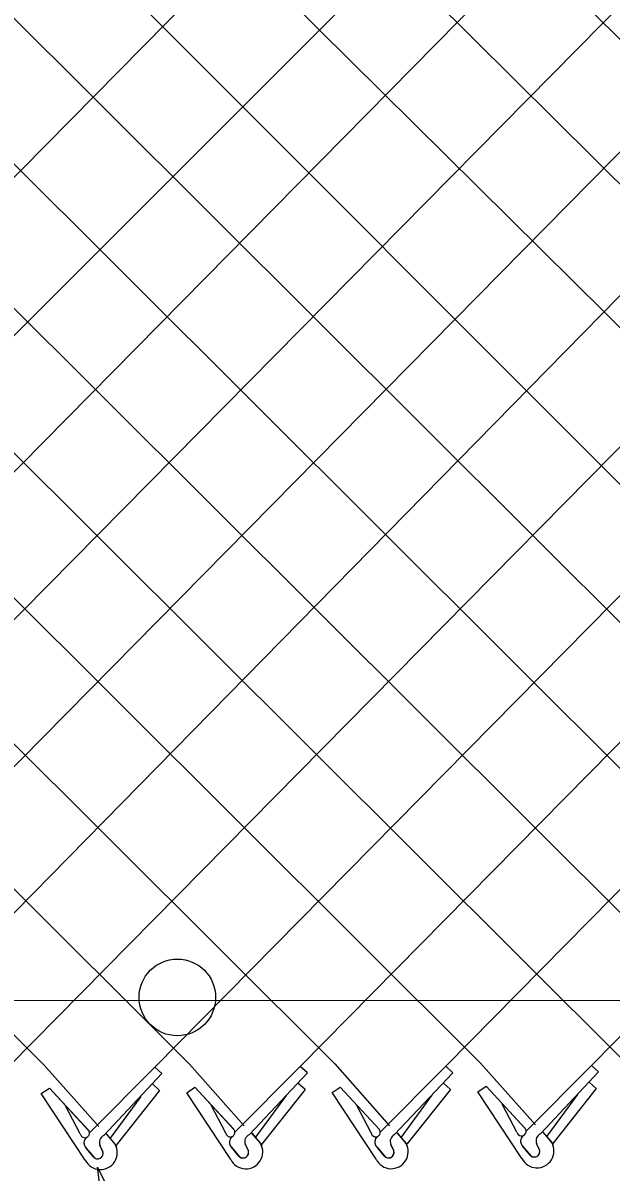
# Model space of a CAD drawing. Extents: x 0 to 2.85, y -0.1 to 1.83.
# Drawn here: x 1.7006 to 1.7331, y 0.8085 to 0.8721 of the extents above; entities that cross this region are included whole.
import ezdxf

# ---------------------------------------------------------------- set-up
doc = ezdxf.new("R2010")
doc.units = 0
doc.layers.add('sb_Chainlink Fence', color=7, linetype='Continuous')
doc.layers.add('sb_Existing Structural Steel', color=7, linetype='Continuous')

msp = doc.modelspace()

# ---------------------------------------------------------------- linework, layer by layer
at = {"layer": 'sb_Chainlink Fence'}
for p, q in [((1.6388127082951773, 0.9253243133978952), (1.7500784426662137, 0.8145140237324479)), ((1.590744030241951, 0.9250268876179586), (1.701720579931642, 0.8144716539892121)), ((1.5987341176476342, 0.9250978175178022), (1.7097773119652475, 0.8145164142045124)), ((1.6068521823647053, 0.9250407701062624), (1.717830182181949, 0.8145221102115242)), ((1.6146650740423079, 0.9252888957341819), (1.7259082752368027, 0.8145698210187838)), ((1.622711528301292, 0.9253034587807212), (1.7339617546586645, 0.8145902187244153)), ((1.6307589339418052, 0.9253170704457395), (1.7420160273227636, 0.8145736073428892)), ((1.646880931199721, 0.9253171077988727), (1.7581351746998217, 0.814558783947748)), ((1.6595556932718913, 0.8143446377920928), (1.7693420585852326, 0.9240730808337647)), ((1.6836944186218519, 0.8144004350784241), (1.791495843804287, 0.9236341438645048)), ((1.6917478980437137, 0.8144208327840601), (1.7991160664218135, 0.9236341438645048)), ((1.6998021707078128, 0.8144042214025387), (1.8075784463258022, 0.9236084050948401)), ((1.723974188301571, 0.8143950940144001), (1.8317518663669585, 0.923639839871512)), ((1.651493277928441, 0.8144042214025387), (1.75818465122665, 0.9224397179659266)), ((1.6676124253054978, 0.814389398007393), (1.7743013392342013, 0.9225159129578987)), ((1.6756652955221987, 0.8143950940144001), (1.7823580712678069, 0.9224711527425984)), ((1.7078645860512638, 0.8143446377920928), (1.8145478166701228, 0.9224563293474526)), ((1.715921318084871, 0.814389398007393), (1.8226102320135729, 0.9225159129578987)), ((1.7320522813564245, 0.8144428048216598), (1.8387198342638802, 0.9224654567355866)), ((1.6584296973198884, 0.9217666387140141), (1.7668948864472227, 0.8133589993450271)), ((1.6664588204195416, 0.9217612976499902), (1.7746464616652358, 0.8146622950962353)), ((1.6745122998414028, 0.921740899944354), (1.7827007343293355, 0.8146456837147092)), ((1.6869480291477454, 0.9174940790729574), (1.7907631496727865, 0.8145861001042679)), ((1.701720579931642, 0.8144716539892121), (1.704755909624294, 0.8110539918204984)), ((1.7042372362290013, 0.8107018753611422), (1.7078645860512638, 0.8143446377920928)), ((1.7050349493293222, 0.8105593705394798), (1.7082603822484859, 0.813985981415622)), ((1.7082603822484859, 0.813985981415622), (1.7078645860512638, 0.8143446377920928)), ((1.7097773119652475, 0.8145164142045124), (1.7128126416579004, 0.8110987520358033)), ((1.7122939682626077, 0.8107466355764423), (1.715921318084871, 0.814389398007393)), ((1.71309168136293, 0.8106041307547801), (1.716317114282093, 0.8140307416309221)), ((1.716317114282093, 0.8140307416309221), (1.715921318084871, 0.814389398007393)), ((1.717830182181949, 0.8145221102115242), (1.7208655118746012, 0.8111044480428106)), ((1.7203468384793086, 0.8107523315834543), (1.723974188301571, 0.8143950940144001)), ((1.7211445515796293, 0.8106098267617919), (1.724369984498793, 0.8140364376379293)), ((1.724369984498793, 0.8140364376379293), (1.723974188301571, 0.8143950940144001)), ((1.7259082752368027, 0.8145698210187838), (1.7289436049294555, 0.8111521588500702)), ((1.728424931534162, 0.810800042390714), (1.7320522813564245, 0.8144428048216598)), ((1.7292226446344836, 0.8106575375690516), (1.7324480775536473, 0.8140841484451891)), ((1.7324480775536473, 0.8140841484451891), (1.7320522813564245, 0.8144428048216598)), ((1.7081260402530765, 0.8130599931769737), (1.707730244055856, 0.8134186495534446)), ((1.7161827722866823, 0.8131047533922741), (1.7157869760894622, 0.8134634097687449)), ((1.7242356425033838, 0.8131104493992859), (1.723839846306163, 0.813469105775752)), ((1.7323137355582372, 0.8131581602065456), (1.7319179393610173, 0.8135168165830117)), ((1.7015765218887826, 0.812884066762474), (1.7020224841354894, 0.8131887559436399)), ((1.7040129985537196, 0.8091951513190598), (1.7015765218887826, 0.812884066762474)), ((1.7020224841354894, 0.8131887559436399), (1.7041784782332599, 0.8108651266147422)), ((1.7020224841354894, 0.8131887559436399), (1.7041922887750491, 0.8108513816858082)), ((1.7070870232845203, 0.8127279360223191), (1.7053899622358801, 0.8104179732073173)), ((1.7081260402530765, 0.8130599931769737), (1.7057132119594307, 0.8100252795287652)), ((1.7096332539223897, 0.8129288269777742), (1.7100792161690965, 0.8132335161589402)), ((1.7120697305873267, 0.8092399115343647), (1.7096332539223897, 0.8129288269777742)), ((1.7100792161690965, 0.8132335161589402), (1.7122352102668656, 0.810909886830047)), ((1.7100792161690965, 0.8132335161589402), (1.712249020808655, 0.8108961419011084)), ((1.7151437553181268, 0.8127726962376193), (1.713446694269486, 0.8104627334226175)), ((1.7161827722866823, 0.8131047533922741), (1.7137699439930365, 0.8100700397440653)), ((1.7176861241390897, 0.8129345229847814), (1.7181320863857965, 0.8132392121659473)), ((1.720122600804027, 0.8092456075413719), (1.7176861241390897, 0.8129345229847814)), ((1.7181320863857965, 0.8132392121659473), (1.7202880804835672, 0.8109155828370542)), ((1.7181320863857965, 0.8132392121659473), (1.7203018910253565, 0.8109018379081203)), ((1.7231966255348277, 0.8127783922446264), (1.7214995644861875, 0.8104684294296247)), ((1.7242356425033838, 0.8131104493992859), (1.721822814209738, 0.8100757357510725)), ((1.725764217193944, 0.8129822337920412), (1.7262101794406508, 0.813286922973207)), ((1.7282006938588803, 0.8092933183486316), (1.725764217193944, 0.8129822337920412)), ((1.7262101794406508, 0.813286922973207), (1.7283661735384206, 0.810963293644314)), ((1.7262101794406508, 0.813286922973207), (1.7283799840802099, 0.8109495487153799)), ((1.731274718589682, 0.8128261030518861), (1.7295776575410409, 0.8105161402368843)), ((1.7323137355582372, 0.8131581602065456), (1.7299009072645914, 0.8101234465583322)), ((1.7037356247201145, 0.810650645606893), (1.7029239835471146, 0.8122021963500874)), ((1.7117923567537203, 0.8106954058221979), (1.7109807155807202, 0.8122469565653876)), ((1.7198452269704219, 0.8107011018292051), (1.719033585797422, 0.8122526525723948)), ((1.7279233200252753, 0.8107488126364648), (1.7271116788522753, 0.8123003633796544)), ((1.705170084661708, 0.8106548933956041), (1.7056652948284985, 0.8100686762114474)), ((1.705176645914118, 0.8106459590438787), (1.7056677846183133, 0.8100666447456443)), ((1.7132268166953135, 0.8106996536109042), (1.713722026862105, 0.8101134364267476)), ((1.7132333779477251, 0.8106907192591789), (1.7137245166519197, 0.8101114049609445)), ((1.7212796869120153, 0.8107053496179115), (1.7217748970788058, 0.8101191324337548)), ((1.721286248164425, 0.8106964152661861), (1.7217773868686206, 0.8101171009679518)), ((1.7293577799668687, 0.8107530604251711), (1.7298529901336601, 0.8101668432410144)), ((1.7293643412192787, 0.8107441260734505), (1.7298554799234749, 0.8101648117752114)), ((1.7298529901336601, 0.8101668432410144), (1.729889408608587, 0.8100987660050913)), ((1.7044646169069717, 0.8093801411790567), (1.7040605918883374, 0.8098639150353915)), ((1.7040605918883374, 0.8098639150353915), (1.704505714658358, 0.8093368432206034)), ((1.7049867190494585, 0.8096656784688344), (1.7048231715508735, 0.8100199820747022)), ((1.7048237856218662, 0.8100074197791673), (1.7049863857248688, 0.8096737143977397)), ((1.7056652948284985, 0.8100686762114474), (1.7057017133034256, 0.8100005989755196)), ((1.7057017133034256, 0.8100005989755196), (1.7057327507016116, 0.8099277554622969)), ((1.712521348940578, 0.809424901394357), (1.7121173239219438, 0.8099086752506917)), ((1.7121173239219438, 0.8099086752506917), (1.7125624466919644, 0.8093816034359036)), ((1.7130434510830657, 0.8097104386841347), (1.7128799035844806, 0.8100647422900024)), ((1.712880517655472, 0.8100521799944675), (1.713043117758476, 0.8097184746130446)), ((1.713722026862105, 0.8101134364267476), (1.7137584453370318, 0.8100453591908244)), ((1.7137584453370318, 0.8100453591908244), (1.7137894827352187, 0.8099725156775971)), ((1.7205742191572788, 0.8094305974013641), (1.7201701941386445, 0.8099143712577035)), ((1.7201701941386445, 0.8099143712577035), (1.7206153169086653, 0.8093872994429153)), ((1.7210963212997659, 0.8097161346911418), (1.7209327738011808, 0.8100704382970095)), ((1.7209333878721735, 0.8100578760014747), (1.7210959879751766, 0.8097241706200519)), ((1.7217748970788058, 0.8101191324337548), (1.7218113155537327, 0.8100510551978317)), ((1.7218113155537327, 0.8100510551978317), (1.721842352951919, 0.8099782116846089)), ((1.7286523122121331, 0.8094783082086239), (1.728248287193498, 0.8099620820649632)), ((1.728248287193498, 0.8099620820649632), (1.7286934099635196, 0.8094350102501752)), ((1.7291744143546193, 0.8097638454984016), (1.729010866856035, 0.8101181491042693)), ((1.729011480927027, 0.8101055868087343), (1.7291740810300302, 0.8097718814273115)), ((1.729889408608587, 0.8100987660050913), (1.7299204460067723, 0.8100259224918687))]:
    msp.add_line(p, q, dxfattribs=at)
msp.add_lwpolyline([(1.705384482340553, 0.8032843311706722), (1.7046961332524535, 0.8088140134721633), (1.7071406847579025, 0.803806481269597)], close=True, dxfattribs=at)
for centre, radius, start, end in [((1.7039875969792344, 0.8106947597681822), 0.00025580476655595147, 189.9304409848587, 40.97853800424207), ((1.7120443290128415, 0.8107395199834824), 0.00025580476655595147, 189.9304409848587, 40.97853800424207), ((1.7200971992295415, 0.8107452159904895), 0.00025580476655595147, 189.9304409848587, 40.97853800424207), ((1.7281752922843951, 0.8107929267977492), 0.00025580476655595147, 189.9304409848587, 40.97853800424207), ((1.7043200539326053, 0.810147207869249), 0.0003843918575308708, 126.9947472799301, 219.79833989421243), ((1.704330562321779, 0.8101467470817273), 0.0003909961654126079, 127.7656421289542, 226.33281459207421), ((1.7052108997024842, 0.8101793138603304), 0.00041880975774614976, 114.84216649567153, 203.51671506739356), ((1.7123767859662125, 0.8101919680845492), 0.0003843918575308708, 126.9947472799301, 219.79833989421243), ((1.7123872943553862, 0.8101915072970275), 0.0003909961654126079, 127.7656421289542, 226.33281459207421), ((1.7132676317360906, 0.8102240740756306), 0.00041880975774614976, 114.84216649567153, 203.51671506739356), ((1.7204296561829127, 0.8101976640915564), 0.0003843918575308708, 126.9947472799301, 219.79833989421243), ((1.7204401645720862, 0.8101972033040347), 0.0003909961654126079, 127.7656421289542, 226.33281459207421), ((1.7213205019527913, 0.8102297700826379), 0.00041880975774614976, 114.84216649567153, 203.51671506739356), ((1.7285077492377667, 0.8102453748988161), 0.0003843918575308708, 126.9947472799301, 219.79833989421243), ((1.7285182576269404, 0.8102449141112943), 0.0003909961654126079, 127.7656421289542, 226.33281459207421), ((1.729039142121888, 0.8097080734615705), 0.0009354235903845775, 206.32021657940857, 29.22686940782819), ((1.7293985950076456, 0.8102774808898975), 0.00041880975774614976, 114.84216649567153, 203.51671506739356), ((1.7048514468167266, 0.8096099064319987), 0.0009354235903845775, 206.32021657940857, 29.22686940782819), ((1.7046974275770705, 0.8095745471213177), 0.00030330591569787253, 219.86319118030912, 17.48524419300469), ((1.704698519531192, 0.8095730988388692), 0.00030494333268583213, 230.78260140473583, 19.265642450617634), ((1.7129081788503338, 0.8096546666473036), 0.0009354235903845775, 206.32021657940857, 29.22686940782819), ((1.7127541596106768, 0.8096193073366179), 0.00030330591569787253, 219.86319118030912, 17.48524419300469), ((1.7127552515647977, 0.8096178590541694), 0.00030494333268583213, 230.78260140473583, 19.265642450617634), ((1.720961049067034, 0.8096603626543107), 0.0009354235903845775, 206.32021657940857, 29.22686940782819), ((1.7208070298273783, 0.8096250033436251), 0.00030330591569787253, 219.86319118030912, 17.48524419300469), ((1.7208081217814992, 0.8096235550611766), 0.00030494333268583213, 230.78260140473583, 19.265642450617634), ((1.728885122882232, 0.8096727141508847), 0.00030330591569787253, 219.86319118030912, 17.48524419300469), ((1.7288862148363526, 0.8096712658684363), 0.00030494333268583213, 230.78260140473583, 19.265642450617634)]:
    msp.add_arc(centre, radius, start, end, dxfattribs=at)
at = {"layer": 'sb_Existing Structural Steel'}
msp.add_line((1.0977552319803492, 0.8177376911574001), (2.4494196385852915, 0.8184027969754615), dxfattribs=at)
msp.add_circle((1.709112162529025, 0.8182037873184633), 0.0021204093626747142, dxfattribs=at)

doc.saveas('drawing.dxf')
